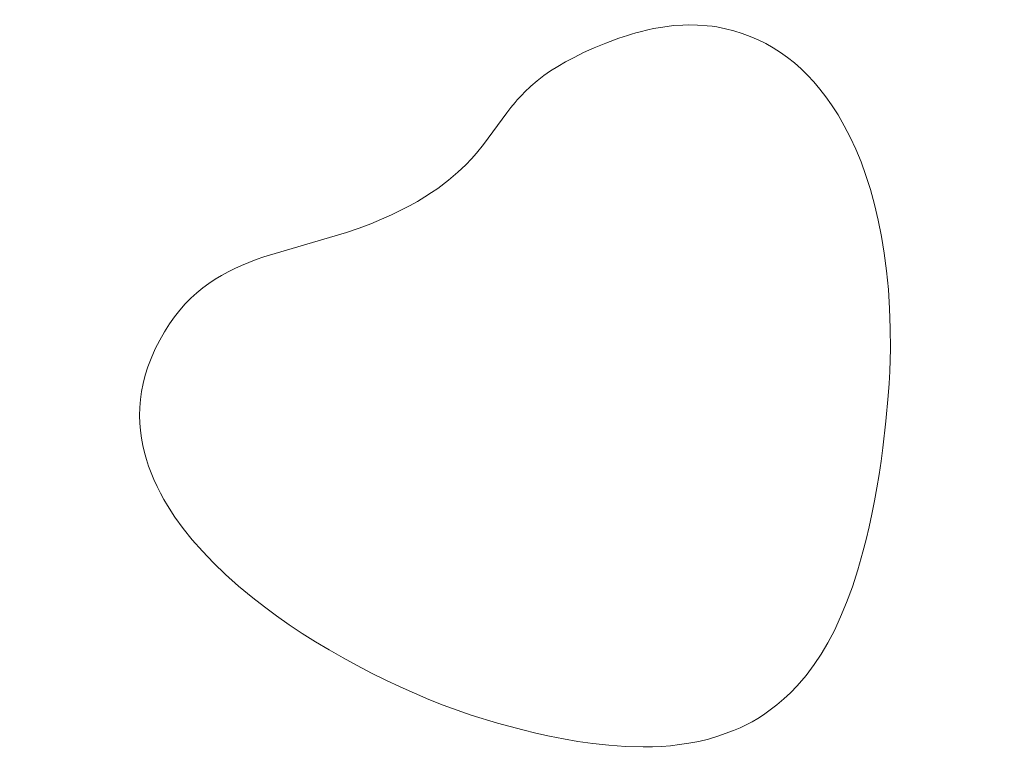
# Model space of a CAD drawing. Header units: millimetres. Extents: x -159 to 180, y -161 to 116.
# Tile 406 of 656: x -95 to -86, y 98 to 105. Entities that reach past the tile are written whole.
import ezdxf

# ---------------------------------------------------------------- set-up
doc = ezdxf.new("R2010")
doc.units = ezdxf.units.MM
doc.header["$MEASUREMENT"] = 0
doc.layers.add('Layer 1', color=7, linetype='Continuous')

msp = doc.modelspace()

# ---------------------------------------------------------------- linework, layer by layer
at = {"layer": 'Layer 1', "color": 18, "lineweight": 9}
for points, knots in [([(-158.5852, -104.074), (-158.5852, -104.074), (179.5952, -104.074), (179.5952, -104.074), (179.5952, -104.074), (179.5952, -104.074), (179.5952, 115.719), (179.5952, 115.719), (179.5952, 115.719), (179.5952, 115.719), (-158.5852, 115.719), (-158.5852, 115.719), (-158.5852, 115.719), (-158.5852, 115.719), (-158.5852, -104.074), (-158.5852, -104.074)], [0, 0, 0, 0, 0.2, 0.2, 0.2, 0.2, 0.4, 0.4, 0.4, 0.4, 0.6, 0.6, 0.6, 0.6, 1, 1, 1, 1]), ([(-53.028, 102.6565), (-53.028, 102.6565), (-53.028, 107.425), (-53.028, 107.425), (-53.028, 107.425), (-53.028, 107.425), (-57.7969, 107.425), (-57.7969, 107.425), (-57.7969, 107.425), (-57.7969, 107.425), (-57.7969, 110.425), (-57.7969, 110.425), (-57.7969, 110.425), (-57.7969, 110.425), (-65.7565, 110.425), (-65.7565, 110.425), (-65.7565, 110.425), (-65.7565, 110.425), (-65.7565, 107.425), (-65.7565, 107.425), (-65.7565, 107.425), (-65.7565, 107.425), (-73.4619, 107.425), (-73.4619, 107.425), (-73.4619, 107.425), (-73.4619, 107.425), (-73.4619, 110.425), (-73.4619, 110.425), (-73.4619, 110.425), (-73.4619, 110.425), (-81.4214, 110.425), (-81.4214, 110.425), (-81.4214, 110.425), (-81.4214, 110.425), (-81.4214, 107.425), (-81.4214, 107.425), (-81.4214, 107.425), (-81.4214, 107.425), (-89.1268, 107.425), (-89.1268, 107.425), (-89.1268, 107.425), (-89.1268, 107.425), (-89.1268, 110.425), (-89.1268, 110.425), (-89.1268, 110.425), (-89.1268, 110.425), (-97.0863, 110.425), (-97.0863, 110.425), (-97.0863, 110.425), (-97.0863, 110.425), (-97.0863, 107.425), (-97.0863, 107.425), (-97.0863, 107.425), (-97.0863, 107.425), (-104.7918, 107.425), (-104.7918, 107.425), (-104.7918, 107.425), (-104.7918, 107.425), (-104.7918, 110.425), (-104.7918, 110.425), (-104.7918, 110.425), (-104.7918, 110.425), (-112.7512, 110.425), (-112.7512, 110.425), (-112.7512, 110.425), (-112.7512, 110.425), (-112.7512, 107.425), (-112.7512, 107.425), (-112.7512, 107.425), (-112.7512, 107.425), (-120.4567, 107.425), (-120.4567, 107.425), (-120.4567, 107.425), (-120.4567, 107.425), (-120.4567, 110.425), (-120.4567, 110.425), (-120.4567, 110.425), (-120.4567, 110.425), (-128.4161, 110.425), (-128.4161, 110.425), (-128.4161, 110.425), (-128.4161, 110.425), (-128.4161, 107.425), (-128.4161, 107.425), (-128.4161, 107.425), (-128.4161, 107.425), (-136.1216, 107.425), (-136.1216, 107.425), (-136.1216, 107.425), (-136.1216, 107.425), (-136.1216, 110.425), (-136.1216, 110.425), (-136.1216, 110.425), (-136.1216, 110.425), (-144.0811, 110.425), (-144.0811, 110.425), (-144.0811, 110.425), (-144.0811, 110.425), (-144.0811, 107.425), (-144.0811, 107.425), (-144.0811, 107.425), (-144.0811, 107.425), (-148.85, 107.425), (-148.85, 107.425), (-148.85, 107.425), (-148.85, 107.425), (-148.85, 102.6565), (-148.85, 102.6565), (-148.85, 102.6565), (-148.85, 102.6565), (-151.85, 102.6565), (-151.85, 102.6565), (-151.85, 102.6565), (-151.85, 102.6565), (-151.85, 94.6965), (-151.85, 94.6965), (-151.85, 94.6965), (-151.85, 94.6965), (-148.85, 94.6965), (-148.85, 94.6965), (-148.85, 94.6965), (-148.85, 94.6965), (-148.85, 86.9914), (-148.85, 86.9914), (-148.85, 86.9914), (-148.85, 86.9914), (-151.85, 86.9914), (-151.85, 86.9914), (-151.85, 86.9914), (-151.85, 86.9914), (-151.85, 79.0315), (-151.85, 79.0315), (-151.85, 79.0315), (-151.85, 79.0315), (-148.85, 79.0315), (-148.85, 79.0315), (-148.85, 79.0315), (-148.85, 79.0315), (-148.85, 71.3264), (-148.85, 71.3264), (-148.85, 71.3264), (-148.85, 71.3264), (-151.85, 71.3264), (-151.85, 71.3264), (-151.85, 71.3264), (-151.85, 71.3264), (-151.85, 63.3664), (-151.85, 63.3664), (-151.85, 63.3664), (-151.85, 63.3664), (-148.85, 63.3664), (-148.85, 63.3664), (-148.85, 63.3664), (-148.85, 63.3664), (-148.85, 55.6614), (-148.85, 55.6614), (-148.85, 55.6614), (-148.85, 55.6614), (-151.85, 55.6614), (-151.85, 55.6614), (-151.85, 55.6614), (-151.85, 55.6614), (-151.85, 47.7024), (-151.85, 47.7024), (-151.85, 47.7024), (-151.85, 47.7024), (-148.85, 47.7024), (-148.85, 47.7024), (-148.85, 47.7024), (-148.85, 47.7024), (-148.85, 39.9963), (-148.85, 39.9963), (-148.85, 39.9963), (-148.85, 39.9963), (-151.85, 39.9963), (-151.85, 39.9963), (-151.85, 39.9963), (-151.85, 39.9963), (-151.85, 32.0364), (-151.85, 32.0364), (-151.85, 32.0364), (-151.85, 32.0364), (-148.85, 32.0364), (-148.85, 32.0364), (-148.85, 32.0364), (-148.85, 32.0364), (-148.85, 24.3313), (-148.85, 24.3313), (-148.85, 24.3313), (-148.85, 24.3313), (-151.85, 24.3313), (-151.85, 24.3313), (-151.85, 24.3313), (-151.85, 24.3313), (-151.85, 16.3723), (-151.85, 16.3723), (-151.85, 16.3723), (-151.85, 16.3723), (-148.85, 16.3723), (-148.85, 16.3723), (-148.85, 16.3723), (-148.85, 16.3723), (-148.85, 11.6028), (-148.85, 11.6028), (-148.85, 11.6028), (-148.85, 11.6028), (-144.0811, 11.6028), (-144.0811, 11.6028), (-144.0811, 11.6028), (-144.0811, 11.6028), (-144.0811, 8.6028), (-144.0811, 8.6028), (-144.0811, 8.6028), (-144.0811, 8.6028), (-136.1216, 8.6028), (-136.1216, 8.6028), (-136.1216, 8.6028), (-136.1216, 8.6028), (-136.1216, 11.6028), (-136.1216, 11.6028), (-136.1216, 11.6028), (-136.1216, 11.6028), (-128.4161, 11.6028), (-128.4161, 11.6028), (-128.4161, 11.6028), (-128.4161, 11.6028), (-128.4161, 8.6028), (-128.4161, 8.6028), (-128.4161, 8.6028), (-128.4161, 8.6028), (-120.4567, 8.6028), (-120.4567, 8.6028), (-120.4567, 8.6028), (-120.4567, 8.6028), (-120.4567, 11.6028), (-120.4567, 11.6028), (-120.4567, 11.6028), (-120.4567, 11.6028), (-112.7512, 11.6028), (-112.7512, 11.6028), (-112.7512, 11.6028), (-112.7512, 11.6028), (-112.7512, 8.6028), (-112.7512, 8.6028), (-112.7512, 8.6028), (-112.7512, 8.6028), (-104.7918, 8.6028), (-104.7918, 8.6028), (-104.7918, 8.6028), (-104.7918, 8.6028), (-104.7918, 11.6028), (-104.7918, 11.6028), (-104.7918, 11.6028), (-104.7918, 11.6028), (-97.0863, 11.6028), (-97.0863, 11.6028), (-97.0863, 11.6028), (-97.0863, 11.6028), (-97.0863, 8.6028), (-97.0863, 8.6028), (-97.0863, 8.6028), (-97.0863, 8.6028), (-89.1268, 8.6028), (-89.1268, 8.6028), (-89.1268, 8.6028), (-89.1268, 8.6028), (-89.1268, 11.6028), (-89.1268, 11.6028), (-89.1268, 11.6028), (-89.1268, 11.6028), (-81.4214, 11.6028), (-81.4214, 11.6028), (-81.4214, 11.6028), (-81.4214, 11.6028), (-81.4214, 8.6028), (-81.4214, 8.6028), (-81.4214, 8.6028), (-81.4214, 8.6028), (-73.4619, 8.6028), (-73.4619, 8.6028), (-73.4619, 8.6028), (-73.4619, 8.6028), (-73.4619, 11.6028), (-73.4619, 11.6028), (-73.4619, 11.6028), (-73.4619, 11.6028), (-65.7565, 11.6028), (-65.7565, 11.6028), (-65.7565, 11.6028), (-65.7565, 11.6028), (-65.7565, 8.6028), (-65.7565, 8.6028), (-65.7565, 8.6028), (-65.7565, 8.6028), (-57.7969, 8.6028), (-57.7969, 8.6028), (-57.7969, 8.6028), (-57.7969, 8.6028), (-57.7969, 11.6028), (-57.7969, 11.6028), (-57.7969, 11.6028), (-57.7969, 11.6028), (-53.028, 11.6028), (-53.028, 11.6028), (-53.028, 11.6028), (-53.028, 11.6028), (-53.028, 16.3723), (-53.028, 16.3723), (-53.028, 16.3723), (-53.028, 16.3723), (-50.028, 16.3723), (-50.028, 16.3723), (-50.028, 16.3723), (-50.028, 16.3723), (-50.028, 24.3313), (-50.028, 24.3313), (-50.028, 24.3313), (-50.028, 24.3313), (-53.028, 24.3313), (-53.028, 24.3313), (-53.028, 24.3313), (-53.028, 24.3313), (-53.028, 32.0364), (-53.028, 32.0364), (-53.028, 32.0364), (-53.028, 32.0364), (-50.028, 32.0364), (-50.028, 32.0364), (-50.028, 32.0364), (-50.028, 32.0364), (-50.028, 39.9963), (-50.028, 39.9963), (-50.028, 39.9963), (-50.028, 39.9963), (-53.028, 39.9963), (-53.028, 39.9963), (-53.028, 39.9963), (-53.028, 39.9963), (-53.028, 47.7024), (-53.028, 47.7024), (-53.028, 47.7024), (-53.028, 47.7024), (-50.028, 47.7024), (-50.028, 47.7024), (-50.028, 47.7024), (-50.028, 47.7024), (-50.028, 55.6614), (-50.028, 55.6614), (-50.028, 55.6614), (-50.028, 55.6614), (-53.028, 55.6614), (-53.028, 55.6614), (-53.028, 55.6614), (-53.028, 55.6614), (-53.028, 63.3664), (-53.028, 63.3664), (-53.028, 63.3664), (-53.028, 63.3664), (-50.028, 63.3664), (-50.028, 63.3664), (-50.028, 63.3664), (-50.028, 63.3664), (-50.028, 71.3264), (-50.028, 71.3264), (-50.028, 71.3264), (-50.028, 71.3264), (-53.028, 71.3264), (-53.028, 71.3264), (-53.028, 71.3264), (-53.028, 71.3264), (-53.028, 79.0315), (-53.028, 79.0315), (-53.028, 79.0315), (-53.028, 79.0315), (-50.028, 79.0315), (-50.028, 79.0315), (-50.028, 79.0315), (-50.028, 79.0315), (-50.028, 86.9914), (-50.028, 86.9914), (-50.028, 86.9914), (-50.028, 86.9914), (-53.028, 86.9914), (-53.028, 86.9914), (-53.028, 86.9914), (-53.028, 86.9914), (-53.028, 94.6965), (-53.028, 94.6965), (-53.028, 94.6965), (-53.028, 94.6965), (-50.028, 94.6965), (-50.028, 94.6965), (-50.028, 94.6965), (-50.028, 94.6965), (-50.028, 102.6565), (-50.028, 102.6565), (-50.028, 102.6565), (-50.028, 102.6565), (-53.028, 102.6565), (-53.028, 102.6565)], [0, 0, 0, 0, 0.009901, 0.009901, 0.009901, 0.009901, 0.019802, 0.019802, 0.019802, 0.019802, 0.029703, 0.029703, 0.029703, 0.029703, 0.039604, 0.039604, 0.039604, 0.039604, 0.049505, 0.049505, 0.049505, 0.049505, 0.059406, 0.059406, 0.059406, 0.059406, 0.069307, 0.069307, 0.069307, 0.069307, 0.079208, 0.079208, 0.079208, 0.079208, 0.089109, 0.089109, 0.089109, 0.089109, 0.09901, 0.09901, 0.09901, 0.09901, 0.108911, 0.108911, 0.108911, 0.108911, 0.118812, 0.118812, 0.118812, 0.118812, 0.128713, 0.128713, 0.128713, 0.128713, 0.138614, 0.138614, 0.138614, 0.138614, 0.148515, 0.148515, 0.148515, 0.148515, 0.158416, 0.158416, 0.158416, 0.158416, 0.168317, 0.168317, 0.168317, 0.168317, 0.178218, 0.178218, 0.178218, 0.178218, 0.188119, 0.188119, 0.188119, 0.188119, 0.19802, 0.19802, 0.19802, 0.19802, 0.207921, 0.207921, 0.207921, 0.207921, 0.217822, 0.217822, 0.217822, 0.217822, 0.227723, 0.227723, 0.227723, 0.227723, 0.237624, 0.237624, 0.237624, 0.237624, 0.247525, 0.247525, 0.247525, 0.247525, 0.257426, 0.257426, 0.257426, 0.257426, 0.267327, 0.267327, 0.267327, 0.267327, 0.277228, 0.277228, 0.277228, 0.277228, 0.287129, 0.287129, 0.287129, 0.287129, 0.29703, 0.29703, 0.29703, 0.29703, 0.306931, 0.306931, 0.306931, 0.306931, 0.316832, 0.316832, 0.316832, 0.316832, 0.326733, 0.326733, 0.326733, 0.326733, 0.336634, 0.336634, 0.336634, 0.336634, 0.346535, 0.346535, 0.346535, 0.346535, 0.356436, 0.356436, 0.356436, 0.356436, 0.366337, 0.366337, 0.366337, 0.366337, 0.376238, 0.376238, 0.376238, 0.376238, 0.386139, 0.386139, 0.386139, 0.386139, 0.39604, 0.39604, 0.39604, 0.39604, 0.405941, 0.405941, 0.405941, 0.405941, 0.415842, 0.415842, 0.415842, 0.415842, 0.425743, 0.425743, 0.425743, 0.425743, 0.435644, 0.435644, 0.435644, 0.435644, 0.445545, 0.445545, 0.445545, 0.445545, 0.455446, 0.455446, 0.455446, 0.455446, 0.465347, 0.465347, 0.465347, 0.465347, 0.475248, 0.475248, 0.475248, 0.475248, 0.485149, 0.485149, 0.485149, 0.485149, 0.49505, 0.49505, 0.49505, 0.49505, 0.50495, 0.50495, 0.50495, 0.50495, 0.514851, 0.514851, 0.514851, 0.514851, 0.524752, 0.524752, 0.524752, 0.524752, 0.534653, 0.534653, 0.534653, 0.534653, 0.544554, 0.544554, 0.544554, 0.544554, 0.554455, 0.554455, 0.554455, 0.554455, 0.564356, 0.564356, 0.564356, 0.564356, 0.574257, 0.574257, 0.574257, 0.574257, 0.584158, 0.584158, 0.584158, 0.584158, 0.594059, 0.594059, 0.594059, 0.594059, 0.60396, 0.60396, 0.60396, 0.60396, 0.613861, 0.613861, 0.613861, 0.613861, 0.623762, 0.623762, 0.623762, 0.623762, 0.633663, 0.633663, 0.633663, 0.633663, 0.643564, 0.643564, 0.643564, 0.643564, 0.653465, 0.653465, 0.653465, 0.653465, 0.663366, 0.663366, 0.663366, 0.663366, 0.673267, 0.673267, 0.673267, 0.673267, 0.683168, 0.683168, 0.683168, 0.683168, 0.693069, 0.693069, 0.693069, 0.693069, 0.70297, 0.70297, 0.70297, 0.70297, 0.712871, 0.712871, 0.712871, 0.712871, 0.722772, 0.722772, 0.722772, 0.722772, 0.732673, 0.732673, 0.732673, 0.732673, 0.742574, 0.742574, 0.742574, 0.742574, 0.752475, 0.752475, 0.752475, 0.752475, 0.762376, 0.762376, 0.762376, 0.762376, 0.772277, 0.772277, 0.772277, 0.772277, 0.782178, 0.782178, 0.782178, 0.782178, 0.792079, 0.792079, 0.792079, 0.792079, 0.80198, 0.80198, 0.80198, 0.80198, 0.811881, 0.811881, 0.811881, 0.811881, 0.821782, 0.821782, 0.821782, 0.821782, 0.831683, 0.831683, 0.831683, 0.831683, 0.841584, 0.841584, 0.841584, 0.841584, 0.851485, 0.851485, 0.851485, 0.851485, 0.861386, 0.861386, 0.861386, 0.861386, 0.871287, 0.871287, 0.871287, 0.871287, 0.881188, 0.881188, 0.881188, 0.881188, 0.891089, 0.891089, 0.891089, 0.891089, 0.90099, 0.90099, 0.90099, 0.90099, 0.910891, 0.910891, 0.910891, 0.910891, 0.920792, 0.920792, 0.920792, 0.920792, 0.930693, 0.930693, 0.930693, 0.930693, 0.940594, 0.940594, 0.940594, 0.940594, 0.950495, 0.950495, 0.950495, 0.950495, 0.960396, 0.960396, 0.960396, 0.960396, 0.970297, 0.970297, 0.970297, 0.970297, 0.980198, 0.980198, 0.980198, 0.980198, 1, 1, 1, 1]), ([(-89.1687, 104.6184), (-89.1687, 104.6184), (-89.2842, 104.5754), (-89.2842, 104.5754), (-89.2842, 104.5754), (-89.2842, 104.5754), (-89.3903, 104.5325), (-89.3903, 104.5325), (-89.3903, 104.5325), (-89.3903, 104.5325), (-89.4877, 104.4885), (-89.4877, 104.4885), (-89.4877, 104.4885), (-89.4877, 104.4885), (-89.5723, 104.446), (-89.5723, 104.446), (-89.5723, 104.446), (-89.5723, 104.446), (-89.6492, 104.4051), (-89.6492, 104.4051), (-89.6492, 104.4051), (-89.6492, 104.4051), (-89.7196, 104.3647), (-89.7196, 104.3647), (-89.7196, 104.3647), (-89.7196, 104.3647), (-89.7849, 104.3236), (-89.7849, 104.3236), (-89.7849, 104.3236), (-89.7849, 104.3236), (-89.8464, 104.2808), (-89.8464, 104.2808), (-89.8464, 104.2808), (-89.8464, 104.2808), (-89.9053, 104.235), (-89.9053, 104.235), (-89.9053, 104.235), (-89.9053, 104.235), (-89.9629, 104.1852), (-89.9629, 104.1852), (-89.9629, 104.1852), (-89.9629, 104.1852), (-90.0205, 104.1301), (-90.0205, 104.1301), (-90.0205, 104.1301), (-90.0205, 104.1301), (-90.0431, 104.1077), (-90.0431, 104.1077), (-90.0431, 104.1077), (-90.0431, 104.1077), (-90.0648, 104.0842), (-90.0648, 104.0842), (-90.0648, 104.0842), (-90.0648, 104.0842), (-90.0857, 104.0608), (-90.0857, 104.0608), (-90.0857, 104.0608), (-90.0857, 104.0608), (-90.106, 104.0383), (-90.106, 104.0383), (-90.106, 104.0383), (-90.106, 104.0383), (-90.1445, 103.9914), (-90.1445, 103.9914), (-90.1445, 103.9914), (-90.1445, 103.9914), (-90.1813, 103.9446), (-90.1813, 103.9446), (-90.1813, 103.9446), (-90.1813, 103.9446), (-90.3919, 103.6584), (-90.3919, 103.6584), (-90.3919, 103.6584), (-90.3919, 103.6584), (-90.4552, 103.5805), (-90.4552, 103.5805), (-90.4552, 103.5805), (-90.4552, 103.5805), (-90.4998, 103.529), (-90.4998, 103.529), (-90.4998, 103.529), (-90.4998, 103.529), (-90.5523, 103.4744), (-90.5523, 103.4744), (-90.5523, 103.4744), (-90.5523, 103.4744), (-90.6228, 103.4075), (-90.6228, 103.4075), (-90.6228, 103.4075), (-90.6228, 103.4075), (-90.7061, 103.3361), (-90.7061, 103.3361), (-90.7061, 103.3361), (-90.7061, 103.3361), (-90.805, 103.261), (-90.805, 103.261), (-90.805, 103.261), (-90.805, 103.261), (-90.8612, 103.2224), (-90.8612, 103.2224), (-90.8612, 103.2224), (-90.8612, 103.2224), (-90.9222, 103.1832), (-90.9222, 103.1832), (-90.9222, 103.1832), (-90.9222, 103.1832), (-90.9885, 103.1435), (-90.9885, 103.1435), (-90.9885, 103.1435), (-90.9885, 103.1435), (-91.0604, 103.1034), (-91.0604, 103.1034), (-91.0604, 103.1034), (-91.0604, 103.1034), (-91.1382, 103.0631), (-91.1382, 103.0631), (-91.1382, 103.0631), (-91.1382, 103.0631), (-91.2223, 103.0227), (-91.2223, 103.0227), (-91.2223, 103.0227), (-91.2223, 103.0227), (-91.313, 102.9822), (-91.313, 102.9822), (-91.313, 102.9822), (-91.313, 102.9822), (-91.4107, 102.9418), (-91.4107, 102.9418), (-91.4107, 102.9418), (-91.4107, 102.9418), (-91.5156, 102.9015), (-91.5156, 102.9015), (-91.5156, 102.9015), (-91.5156, 102.9015), (-91.6282, 102.8616), (-91.6282, 102.8616), (-91.6282, 102.8616), (-91.6282, 102.8616), (-92.3763, 102.6418), (-92.3763, 102.6418), (-92.3763, 102.6418), (-92.3763, 102.6418), (-92.4452, 102.6174), (-92.4452, 102.6174), (-92.4452, 102.6174), (-92.4452, 102.6174), (-92.5129, 102.592), (-92.5129, 102.592), (-92.5129, 102.592), (-92.5129, 102.592), (-92.5794, 102.5647), (-92.5794, 102.5647), (-92.5794, 102.5647), (-92.5794, 102.5647), (-92.6399, 102.5365), (-92.6399, 102.5365), (-92.6399, 102.5365), (-92.6399, 102.5365), (-92.6996, 102.5064), (-92.6996, 102.5064), (-92.6996, 102.5064), (-92.6996, 102.5064), (-92.7585, 102.4739), (-92.7585, 102.4739), (-92.7585, 102.4739), (-92.7585, 102.4739), (-92.8163, 102.439), (-92.8163, 102.439), (-92.8163, 102.439), (-92.8163, 102.439), (-92.8731, 102.4012), (-92.8731, 102.4012), (-92.8731, 102.4012), (-92.8731, 102.4012), (-92.9286, 102.3603), (-92.9286, 102.3603), (-92.9286, 102.3603), (-92.9286, 102.3603), (-92.9829, 102.3161), (-92.9829, 102.3161), (-92.9829, 102.3161), (-92.9829, 102.3161), (-93.0357, 102.2683), (-93.0357, 102.2683), (-93.0357, 102.2683), (-93.0357, 102.2683), (-93.0871, 102.2166), (-93.0871, 102.2166), (-93.0871, 102.2166), (-93.0871, 102.2166), (-93.1368, 102.1607), (-93.1368, 102.1607), (-93.1368, 102.1607), (-93.1368, 102.1607), (-93.1848, 102.1003), (-93.1848, 102.1003), (-93.1848, 102.1003), (-93.1848, 102.1003), (-93.231, 102.0353), (-93.231, 102.0353), (-93.231, 102.0353), (-93.231, 102.0353), (-93.2753, 101.9652), (-93.2753, 101.9652), (-93.2753, 101.9652), (-93.2753, 101.9652), (-93.3176, 101.8899), (-93.3176, 101.8899), (-93.3176, 101.8899), (-93.3176, 101.8899), (-93.3577, 101.809), (-93.3577, 101.809), (-93.3577, 101.809), (-93.3577, 101.809), (-93.3956, 101.7224), (-93.3956, 101.7224), (-93.3956, 101.7224), (-93.3956, 101.7224), (-93.4244, 101.6463), (-93.4244, 101.6463), (-93.4244, 101.6463), (-93.4244, 101.6463), (-93.4482, 101.571), (-93.4482, 101.571), (-93.4482, 101.571), (-93.4482, 101.571), (-93.4672, 101.4966), (-93.4672, 101.4966), (-93.4672, 101.4966), (-93.4672, 101.4966), (-93.4816, 101.423), (-93.4816, 101.423), (-93.4816, 101.423), (-93.4816, 101.423), (-93.4916, 101.3504), (-93.4916, 101.3504), (-93.4916, 101.3504), (-93.4916, 101.3504), (-93.4975, 101.2788), (-93.4975, 101.2788), (-93.4975, 101.2788), (-93.4975, 101.2788), (-93.4993, 101.2082), (-93.4993, 101.2082), (-93.4993, 101.2082), (-93.4993, 101.2082), (-93.4975, 101.1387), (-93.4975, 101.1387), (-93.4975, 101.1387), (-93.4975, 101.1387), (-93.492, 101.0703), (-93.492, 101.0703), (-93.492, 101.0703), (-93.492, 101.0703), (-93.4832, 101.0032), (-93.4832, 101.0032), (-93.4832, 101.0032), (-93.4832, 101.0032), (-93.4713, 100.9373), (-93.4713, 100.9373), (-93.4713, 100.9373), (-93.4713, 100.9373), (-93.4565, 100.8728), (-93.4565, 100.8728), (-93.4565, 100.8728), (-93.4565, 100.8728), (-93.4389, 100.8096), (-93.4389, 100.8096), (-93.4389, 100.8096), (-93.4389, 100.8096), (-93.4188, 100.7478), (-93.4188, 100.7478), (-93.4188, 100.7478), (-93.4188, 100.7478), (-93.3964, 100.6875), (-93.3964, 100.6875), (-93.3964, 100.6875), (-93.3964, 100.6875), (-93.3719, 100.6287), (-93.3719, 100.6287), (-93.3719, 100.6287), (-93.3719, 100.6287), (-93.342, 100.5637), (-93.342, 100.5637), (-93.342, 100.5637), (-93.342, 100.5637), (-93.3119, 100.5037), (-93.3119, 100.5037), (-93.3119, 100.5037), (-93.3119, 100.5037), (-93.2808, 100.447), (-93.2808, 100.447), (-93.2808, 100.447), (-93.2808, 100.447), (-93.2482, 100.3918), (-93.2482, 100.3918), (-93.2482, 100.3918), (-93.2482, 100.3918), (-93.1816, 100.2892), (-93.1816, 100.2892), (-93.1816, 100.2892), (-93.1816, 100.2892), (-93.1069, 100.1863), (-93.1069, 100.1863), (-93.1069, 100.1863), (-93.1069, 100.1863), (-93.0239, 100.0829), (-93.0239, 100.0829), (-93.0239, 100.0829), (-93.0239, 100.0829), (-92.9324, 99.9792), (-92.9324, 99.9792), (-92.9324, 99.9792), (-92.9324, 99.9792), (-92.8322, 99.875), (-92.8322, 99.875), (-92.8322, 99.875), (-92.8322, 99.875), (-92.7231, 99.7702), (-92.7231, 99.7702), (-92.7231, 99.7702), (-92.7231, 99.7702), (-92.605, 99.6648), (-92.605, 99.6648), (-92.605, 99.6648), (-92.605, 99.6648), (-92.4777, 99.5588), (-92.4777, 99.5588), (-92.4777, 99.5588), (-92.4777, 99.5588), (-92.3721, 99.4763), (-92.3721, 99.4763), (-92.3721, 99.4763), (-92.3721, 99.4763), (-92.2621, 99.395), (-92.2621, 99.395), (-92.2621, 99.395), (-92.2621, 99.395), (-92.1481, 99.3153), (-92.1481, 99.3153), (-92.1481, 99.3153), (-92.1481, 99.3153), (-92.0305, 99.2372), (-92.0305, 99.2372), (-92.0305, 99.2372), (-92.0305, 99.2372), (-91.9098, 99.1609), (-91.9098, 99.1609), (-91.9098, 99.1609), (-91.9098, 99.1609), (-91.7864, 99.0867), (-91.7864, 99.0867), (-91.7864, 99.0867), (-91.7864, 99.0867), (-91.6607, 99.0148), (-91.6607, 99.0148), (-91.6607, 99.0148), (-91.6607, 99.0148), (-91.5333, 98.9452), (-91.5333, 98.9452), (-91.5333, 98.9452), (-91.5333, 98.9452), (-91.4045, 98.8782), (-91.4045, 98.8782), (-91.4045, 98.8782), (-91.4045, 98.8782), (-91.2749, 98.814), (-91.2749, 98.814), (-91.2749, 98.814), (-91.2749, 98.814), (-91.1448, 98.7528), (-91.1448, 98.7528), (-91.1448, 98.7528), (-91.1448, 98.7528), (-91.0146, 98.6947), (-91.0146, 98.6947), (-91.0146, 98.6947), (-91.0146, 98.6947), (-90.8849, 98.6399), (-90.8849, 98.6399), (-90.8849, 98.6399), (-90.8849, 98.6399), (-90.7561, 98.5886), (-90.7561, 98.5886), (-90.7561, 98.5886), (-90.7561, 98.5886), (-90.6286, 98.541), (-90.6286, 98.541), (-90.6286, 98.541), (-90.6286, 98.541), (-90.5028, 98.4973), (-90.5028, 98.4973), (-90.5028, 98.4973), (-90.5028, 98.4973), (-90.2643, 98.425), (-90.2643, 98.425), (-90.2643, 98.425), (-90.2643, 98.425), (-90.0359, 98.3635), (-90.0359, 98.3635), (-90.0359, 98.3635), (-90.0359, 98.3635), (-89.9168, 98.3348), (-89.9168, 98.3348), (-89.9168, 98.3348), (-89.9168, 98.3348), (-89.7949, 98.3074), (-89.7949, 98.3074), (-89.7949, 98.3074), (-89.7949, 98.3074), (-89.6692, 98.2821), (-89.6692, 98.2821), (-89.6692, 98.2821), (-89.6692, 98.2821), (-89.5387, 98.2595), (-89.5387, 98.2595), (-89.5387, 98.2595), (-89.5387, 98.2595), (-89.4024, 98.2403), (-89.4024, 98.2403), (-89.4024, 98.2403), (-89.4024, 98.2403), (-89.2594, 98.2253), (-89.2594, 98.2253), (-89.2594, 98.2253), (-89.2594, 98.2253), (-89.1087, 98.215), (-89.1087, 98.215), (-89.1087, 98.215), (-89.1087, 98.215), (-88.9492, 98.2102), (-88.9492, 98.2102), (-88.9492, 98.2102), (-88.9492, 98.2102), (-88.8639, 98.2112), (-88.8639, 98.2112), (-88.8639, 98.2112), (-88.8639, 98.2112), (-88.7808, 98.2151), (-88.7808, 98.2151), (-88.7808, 98.2151), (-88.7808, 98.2151), (-88.6997, 98.2209), (-88.6997, 98.2209), (-88.6997, 98.2209), (-88.6997, 98.2209), (-88.6206, 98.2307), (-88.6206, 98.2307), (-88.6206, 98.2307), (-88.6206, 98.2307), (-88.5357, 98.2431), (-88.5357, 98.2431), (-88.5357, 98.2431), (-88.5357, 98.2431), (-88.4456, 98.26), (-88.4456, 98.26), (-88.4456, 98.26), (-88.4456, 98.26), (-88.3561, 98.281), (-88.3561, 98.281), (-88.3561, 98.281), (-88.3561, 98.281), (-88.273, 98.3059), (-88.273, 98.3059), (-88.273, 98.3059), (-88.273, 98.3059), (-88.1326, 98.3574), (-88.1326, 98.3574), (-88.1326, 98.3574), (-88.1326, 98.3574), (-88.0719, 98.3828), (-88.0719, 98.3828), (-88.0719, 98.3828), (-88.0719, 98.3828), (-88.0158, 98.409), (-88.0158, 98.409), (-88.0158, 98.409), (-88.0158, 98.409), (-87.9629, 98.4366), (-87.9629, 98.4366), (-87.9629, 98.4366), (-87.9629, 98.4366), (-87.9119, 98.4665), (-87.9119, 98.4665), (-87.9119, 98.4665), (-87.9119, 98.4665), (-87.8617, 98.4994), (-87.8617, 98.4994), (-87.8617, 98.4994), (-87.8617, 98.4994), (-87.8107, 98.5359), (-87.8107, 98.5359), (-87.8107, 98.5359), (-87.8107, 98.5359), (-87.7391, 98.5909), (-87.7391, 98.5909), (-87.7391, 98.5909), (-87.7391, 98.5909), (-87.6751, 98.6442), (-87.6751, 98.6442), (-87.6751, 98.6442), (-87.6751, 98.6442), (-87.6154, 98.7), (-87.6154, 98.7), (-87.6154, 98.7), (-87.6154, 98.7), (-87.5567, 98.7624), (-87.5567, 98.7624), (-87.5567, 98.7624), (-87.5567, 98.7624), (-87.476, 98.8567), (-87.476, 98.8567), (-87.476, 98.8567), (-87.476, 98.8567), (-87.4025, 98.9553), (-87.4025, 98.9553), (-87.4025, 98.9553), (-87.4025, 98.9553), (-87.3399, 99.0492), (-87.3399, 99.0492), (-87.3399, 99.0492), (-87.3399, 99.0492), (-87.2789, 99.1521), (-87.2789, 99.1521), (-87.2789, 99.1521), (-87.2789, 99.1521), (-87.2199, 99.2642), (-87.2199, 99.2642), (-87.2199, 99.2642), (-87.2199, 99.2642), (-87.1631, 99.3859), (-87.1631, 99.3859), (-87.1631, 99.3859), (-87.1631, 99.3859), (-87.1085, 99.5174), (-87.1085, 99.5174), (-87.1085, 99.5174), (-87.1085, 99.5174), (-87.0565, 99.659), (-87.0565, 99.659), (-87.0565, 99.659), (-87.0565, 99.659), (-87.0072, 99.8109), (-87.0072, 99.8109), (-87.0072, 99.8109), (-87.0072, 99.8109), (-86.9609, 99.9734), (-86.9609, 99.9734), (-86.9609, 99.9734), (-86.9609, 99.9734), (-86.9325, 100.0848), (-86.9325, 100.0848), (-86.9325, 100.0848), (-86.9325, 100.0848), (-86.9058, 100.199), (-86.9058, 100.199), (-86.9058, 100.199), (-86.9058, 100.199), (-86.8807, 100.3156), (-86.8807, 100.3156), (-86.8807, 100.3156), (-86.8807, 100.3156), (-86.8573, 100.4341), (-86.8573, 100.4341), (-86.8573, 100.4341), (-86.8573, 100.4341), (-86.8356, 100.5539), (-86.8356, 100.5539), (-86.8356, 100.5539), (-86.8356, 100.5539), (-86.8156, 100.6744), (-86.8156, 100.6744), (-86.8156, 100.6744), (-86.8156, 100.6744), (-86.7974, 100.7953), (-86.7974, 100.7953), (-86.7974, 100.7953), (-86.7974, 100.7953), (-86.7809, 100.9159), (-86.7809, 100.9159), (-86.7809, 100.9159), (-86.7809, 100.9159), (-86.7532, 101.1545), (-86.7532, 101.1545), (-86.7532, 101.1545), (-86.7532, 101.1545), (-86.7327, 101.3859), (-86.7327, 101.3859), (-86.7327, 101.3859), (-86.7327, 101.3859), (-86.7252, 101.4976), (-86.7252, 101.4976), (-86.7252, 101.4976), (-86.7252, 101.4976), (-86.7195, 101.606), (-86.7195, 101.606), (-86.7195, 101.606), (-86.7195, 101.606), (-86.7157, 101.7106), (-86.7157, 101.7106), (-86.7157, 101.7106), (-86.7157, 101.7106), (-86.7137, 101.8108), (-86.7137, 101.8108), (-86.7137, 101.8108), (-86.7137, 101.8108), (-86.7144, 101.9963), (-86.7144, 101.9963), (-86.7144, 101.9963), (-86.7144, 101.9963), (-86.7204, 102.1753), (-86.7204, 102.1753), (-86.7204, 102.1753), (-86.7204, 102.1753), (-86.7315, 102.348), (-86.7315, 102.348), (-86.7315, 102.348), (-86.7315, 102.348), (-86.7475, 102.5142), (-86.7475, 102.5142), (-86.7475, 102.5142), (-86.7475, 102.5142), (-86.7681, 102.674), (-86.7681, 102.674), (-86.7681, 102.674), (-86.7681, 102.674), (-86.7932, 102.8274), (-86.7932, 102.8274), (-86.7932, 102.8274), (-86.7932, 102.8274), (-86.8226, 102.9745), (-86.8226, 102.9745), (-86.8226, 102.9745), (-86.8226, 102.9745), (-86.8561, 103.1152), (-86.8561, 103.1152), (-86.8561, 103.1152), (-86.8561, 103.1152), (-86.8933, 103.2497), (-86.8933, 103.2497), (-86.8933, 103.2497), (-86.8933, 103.2497), (-86.9342, 103.3778), (-86.9342, 103.3778), (-86.9342, 103.3778), (-86.9342, 103.3778), (-86.9786, 103.4997), (-86.9786, 103.4997), (-86.9786, 103.4997), (-86.9786, 103.4997), (-87.0261, 103.6153), (-87.0261, 103.6153), (-87.0261, 103.6153), (-87.0261, 103.6153), (-87.0767, 103.7248), (-87.0767, 103.7248), (-87.0767, 103.7248), (-87.0767, 103.7248), (-87.1301, 103.828), (-87.1301, 103.828), (-87.1301, 103.828), (-87.1301, 103.828), (-87.186, 103.925), (-87.186, 103.925), (-87.186, 103.925), (-87.186, 103.925), (-87.2444, 104.0159), (-87.2444, 104.0159), (-87.2444, 104.0159), (-87.2444, 104.0159), (-87.2963, 104.0892), (-87.2963, 104.0892), (-87.2963, 104.0892), (-87.2963, 104.0892), (-87.3499, 104.1585), (-87.3499, 104.1585), (-87.3499, 104.1585), (-87.3499, 104.1585), (-87.4051, 104.2237), (-87.4051, 104.2237), (-87.4051, 104.2237), (-87.4051, 104.2237), (-87.4621, 104.285), (-87.4621, 104.285), (-87.4621, 104.285), (-87.4621, 104.285), (-87.5208, 104.3423), (-87.5208, 104.3423), (-87.5208, 104.3423), (-87.5208, 104.3423), (-87.5813, 104.3958), (-87.5813, 104.3958), (-87.5813, 104.3958), (-87.5813, 104.3958), (-87.6434, 104.4453), (-87.6434, 104.4453), (-87.6434, 104.4453), (-87.6434, 104.4453), (-87.7074, 104.491), (-87.7074, 104.491), (-87.7074, 104.491), (-87.7074, 104.491), (-87.773, 104.5328), (-87.773, 104.5328), (-87.773, 104.5328), (-87.773, 104.5328), (-87.8405, 104.5708), (-87.8405, 104.5708), (-87.8405, 104.5708), (-87.8405, 104.5708), (-87.9097, 104.6051), (-87.9097, 104.6051), (-87.9097, 104.6051), (-87.9097, 104.6051), (-87.9807, 104.6356), (-87.9807, 104.6356), (-87.9807, 104.6356), (-87.9807, 104.6356), (-88.0535, 104.6624), (-88.0535, 104.6624), (-88.0535, 104.6624), (-88.0535, 104.6624), (-88.1281, 104.6856), (-88.1281, 104.6856), (-88.1281, 104.6856), (-88.1281, 104.6856), (-88.2045, 104.7051), (-88.2045, 104.7051), (-88.2045, 104.7051), (-88.2045, 104.7051), (-88.2827, 104.7209), (-88.2827, 104.7209), (-88.2827, 104.7209), (-88.2827, 104.7209), (-88.3254, 104.7274), (-88.3254, 104.7274), (-88.3254, 104.7274), (-88.3254, 104.7274), (-88.3698, 104.7322), (-88.3698, 104.7322), (-88.3698, 104.7322), (-88.3698, 104.7322), (-88.4577, 104.7377), (-88.4577, 104.7377), (-88.4577, 104.7377), (-88.4577, 104.7377), (-88.535, 104.7389), (-88.535, 104.7389), (-88.535, 104.7389), (-88.535, 104.7389), (-88.5901, 104.7375), (-88.5901, 104.7375), (-88.5901, 104.7375), (-88.5901, 104.7375), (-88.6696, 104.7327), (-88.6696, 104.7327), (-88.6696, 104.7327), (-88.6696, 104.7327), (-88.7139, 104.728), (-88.7139, 104.728), (-88.7139, 104.728), (-88.7139, 104.728), (-88.7702, 104.72), (-88.7702, 104.72), (-88.7702, 104.72), (-88.7702, 104.72), (-88.8539, 104.7061), (-88.8539, 104.7061), (-88.8539, 104.7061), (-88.8539, 104.7061), (-88.9054, 104.6952), (-88.9054, 104.6952), (-88.9054, 104.6952), (-88.9054, 104.6952), (-88.9756, 104.678), (-88.9756, 104.678), (-88.9756, 104.678), (-88.9756, 104.678), (-89.0138, 104.6682), (-89.0138, 104.6682), (-89.0138, 104.6682), (-89.0138, 104.6682), (-89.0521, 104.6565), (-89.0521, 104.6565), (-89.0521, 104.6565), (-89.0521, 104.6565), (-89.0908, 104.6448), (-89.0908, 104.6448), (-89.0908, 104.6448), (-89.0908, 104.6448), (-89.1687, 104.6184), (-89.1687, 104.6184)], [0, 0, 0, 0, 0.005025, 0.005025, 0.005025, 0.005025, 0.01005, 0.01005, 0.01005, 0.01005, 0.015075, 0.015075, 0.015075, 0.015075, 0.020101, 0.020101, 0.020101, 0.020101, 0.025126, 0.025126, 0.025126, 0.025126, 0.030151, 0.030151, 0.030151, 0.030151, 0.035176, 0.035176, 0.035176, 0.035176, 0.040201, 0.040201, 0.040201, 0.040201, 0.045226, 0.045226, 0.045226, 0.045226, 0.050251, 0.050251, 0.050251, 0.050251, 0.055276, 0.055276, 0.055276, 0.055276, 0.060302, 0.060302, 0.060302, 0.060302, 0.065327, 0.065327, 0.065327, 0.065327, 0.070352, 0.070352, 0.070352, 0.070352, 0.075377, 0.075377, 0.075377, 0.075377, 0.080402, 0.080402, 0.080402, 0.080402, 0.085427, 0.085427, 0.085427, 0.085427, 0.090452, 0.090452, 0.090452, 0.090452, 0.095477, 0.095477, 0.095477, 0.095477, 0.100503, 0.100503, 0.100503, 0.100503, 0.105528, 0.105528, 0.105528, 0.105528, 0.110553, 0.110553, 0.110553, 0.110553, 0.115578, 0.115578, 0.115578, 0.115578, 0.120603, 0.120603, 0.120603, 0.120603, 0.125628, 0.125628, 0.125628, 0.125628, 0.130653, 0.130653, 0.130653, 0.130653, 0.135678, 0.135678, 0.135678, 0.135678, 0.140704, 0.140704, 0.140704, 0.140704, 0.145729, 0.145729, 0.145729, 0.145729, 0.150754, 0.150754, 0.150754, 0.150754, 0.155779, 0.155779, 0.155779, 0.155779, 0.160804, 0.160804, 0.160804, 0.160804, 0.165829, 0.165829, 0.165829, 0.165829, 0.170854, 0.170854, 0.170854, 0.170854, 0.175879, 0.175879, 0.175879, 0.175879, 0.180905, 0.180905, 0.180905, 0.180905, 0.18593, 0.18593, 0.18593, 0.18593, 0.190955, 0.190955, 0.190955, 0.190955, 0.19598, 0.19598, 0.19598, 0.19598, 0.201005, 0.201005, 0.201005, 0.201005, 0.20603, 0.20603, 0.20603, 0.20603, 0.211055, 0.211055, 0.211055, 0.211055, 0.21608, 0.21608, 0.21608, 0.21608, 0.221106, 0.221106, 0.221106, 0.221106, 0.226131, 0.226131, 0.226131, 0.226131, 0.231156, 0.231156, 0.231156, 0.231156, 0.236181, 0.236181, 0.236181, 0.236181, 0.241206, 0.241206, 0.241206, 0.241206, 0.246231, 0.246231, 0.246231, 0.246231, 0.251256, 0.251256, 0.251256, 0.251256, 0.256281, 0.256281, 0.256281, 0.256281, 0.261307, 0.261307, 0.261307, 0.261307, 0.266332, 0.266332, 0.266332, 0.266332, 0.271357, 0.271357, 0.271357, 0.271357, 0.276382, 0.276382, 0.276382, 0.276382, 0.281407, 0.281407, 0.281407, 0.281407, 0.286432, 0.286432, 0.286432, 0.286432, 0.291457, 0.291457, 0.291457, 0.291457, 0.296482, 0.296482, 0.296482, 0.296482, 0.301508, 0.301508, 0.301508, 0.301508, 0.306533, 0.306533, 0.306533, 0.306533, 0.311558, 0.311558, 0.311558, 0.311558, 0.316583, 0.316583, 0.316583, 0.316583, 0.321608, 0.321608, 0.321608, 0.321608, 0.326633, 0.326633, 0.326633, 0.326633, 0.331658, 0.331658, 0.331658, 0.331658, 0.336683, 0.336683, 0.336683, 0.336683, 0.341709, 0.341709, 0.341709, 0.341709, 0.346734, 0.346734, 0.346734, 0.346734, 0.351759, 0.351759, 0.351759, 0.351759, 0.356784, 0.356784, 0.356784, 0.356784, 0.361809, 0.361809, 0.361809, 0.361809, 0.366834, 0.366834, 0.366834, 0.366834, 0.371859, 0.371859, 0.371859, 0.371859, 0.376884, 0.376884, 0.376884, 0.376884, 0.38191, 0.38191, 0.38191, 0.38191, 0.386935, 0.386935, 0.386935, 0.386935, 0.39196, 0.39196, 0.39196, 0.39196, 0.396985, 0.396985, 0.396985, 0.396985, 0.40201, 0.40201, 0.40201, 0.40201, 0.407035, 0.407035, 0.407035, 0.407035, 0.41206, 0.41206, 0.41206, 0.41206, 0.417085, 0.417085, 0.417085, 0.417085, 0.422111, 0.422111, 0.422111, 0.422111, 0.427136, 0.427136, 0.427136, 0.427136, 0.432161, 0.432161, 0.432161, 0.432161, 0.437186, 0.437186, 0.437186, 0.437186, 0.442211, 0.442211, 0.442211, 0.442211, 0.447236, 0.447236, 0.447236, 0.447236, 0.452261, 0.452261, 0.452261, 0.452261, 0.457286, 0.457286, 0.457286, 0.457286, 0.462312, 0.462312, 0.462312, 0.462312, 0.467337, 0.467337, 0.467337, 0.467337, 0.472362, 0.472362, 0.472362, 0.472362, 0.477387, 0.477387, 0.477387, 0.477387, 0.482412, 0.482412, 0.482412, 0.482412, 0.487437, 0.487437, 0.487437, 0.487437, 0.492462, 0.492462, 0.492462, 0.492462, 0.497487, 0.497487, 0.497487, 0.497487, 0.502513, 0.502513, 0.502513, 0.502513, 0.507538, 0.507538, 0.507538, 0.507538, 0.512563, 0.512563, 0.512563, 0.512563, 0.517588, 0.517588, 0.517588, 0.517588, 0.522613, 0.522613, 0.522613, 0.522613, 0.527638, 0.527638, 0.527638, 0.527638, 0.532663, 0.532663, 0.532663, 0.532663, 0.537688, 0.537688, 0.537688, 0.537688, 0.542714, 0.542714, 0.542714, 0.542714, 0.547739, 0.547739, 0.547739, 0.547739, 0.552764, 0.552764, 0.552764, 0.552764, 0.557789, 0.557789, 0.557789, 0.557789, 0.562814, 0.562814, 0.562814, 0.562814, 0.567839, 0.567839, 0.567839, 0.567839, 0.572864, 0.572864, 0.572864, 0.572864, 0.577889, 0.577889, 0.577889, 0.577889, 0.582915, 0.582915, 0.582915, 0.582915, 0.58794, 0.58794, 0.58794, 0.58794, 0.592965, 0.592965, 0.592965, 0.592965, 0.59799, 0.59799, 0.59799, 0.59799, 0.603015, 0.603015, 0.603015, 0.603015, 0.60804, 0.60804, 0.60804, 0.60804, 0.613065, 0.613065, 0.613065, 0.613065, 0.61809, 0.61809, 0.61809, 0.61809, 0.623116, 0.623116, 0.623116, 0.623116, 0.628141, 0.628141, 0.628141, 0.628141, 0.633166, 0.633166, 0.633166, 0.633166, 0.638191, 0.638191, 0.638191, 0.638191, 0.643216, 0.643216, 0.643216, 0.643216, 0.648241, 0.648241, 0.648241, 0.648241, 0.653266, 0.653266, 0.653266, 0.653266, 0.658291, 0.658291, 0.658291, 0.658291, 0.663317, 0.663317, 0.663317, 0.663317, 0.668342, 0.668342, 0.668342, 0.668342, 0.673367, 0.673367, 0.673367, 0.673367, 0.678392, 0.678392, 0.678392, 0.678392, 0.683417, 0.683417, 0.683417, 0.683417, 0.688442, 0.688442, 0.688442, 0.688442, 0.693467, 0.693467, 0.693467, 0.693467, 0.698492, 0.698492, 0.698492, 0.698492, 0.703518, 0.703518, 0.703518, 0.703518, 0.708543, 0.708543, 0.708543, 0.708543, 0.713568, 0.713568, 0.713568, 0.713568, 0.718593, 0.718593, 0.718593, 0.718593, 0.723618, 0.723618, 0.723618, 0.723618, 0.728643, 0.728643, 0.728643, 0.728643, 0.733668, 0.733668, 0.733668, 0.733668, 0.738693, 0.738693, 0.738693, 0.738693, 0.743719, 0.743719, 0.743719, 0.743719, 0.748744, 0.748744, 0.748744, 0.748744, 0.753769, 0.753769, 0.753769, 0.753769, 0.758794, 0.758794, 0.758794, 0.758794, 0.763819, 0.763819, 0.763819, 0.763819, 0.768844, 0.768844, 0.768844, 0.768844, 0.773869, 0.773869, 0.773869, 0.773869, 0.778894, 0.778894, 0.778894, 0.778894, 0.78392, 0.78392, 0.78392, 0.78392, 0.788945, 0.788945, 0.788945, 0.788945, 0.79397, 0.79397, 0.79397, 0.79397, 0.798995, 0.798995, 0.798995, 0.798995, 0.80402, 0.80402, 0.80402, 0.80402, 0.809045, 0.809045, 0.809045, 0.809045, 0.81407, 0.81407, 0.81407, 0.81407, 0.819095, 0.819095, 0.819095, 0.819095, 0.824121, 0.824121, 0.824121, 0.824121, 0.829146, 0.829146, 0.829146, 0.829146, 0.834171, 0.834171, 0.834171, 0.834171, 0.839196, 0.839196, 0.839196, 0.839196, 0.844221, 0.844221, 0.844221, 0.844221, 0.849246, 0.849246, 0.849246, 0.849246, 0.854271, 0.854271, 0.854271, 0.854271, 0.859296, 0.859296, 0.859296, 0.859296, 0.864322, 0.864322, 0.864322, 0.864322, 0.869347, 0.869347, 0.869347, 0.869347, 0.874372, 0.874372, 0.874372, 0.874372, 0.879397, 0.879397, 0.879397, 0.879397, 0.884422, 0.884422, 0.884422, 0.884422, 0.889447, 0.889447, 0.889447, 0.889447, 0.894472, 0.894472, 0.894472, 0.894472, 0.899497, 0.899497, 0.899497, 0.899497, 0.904523, 0.904523, 0.904523, 0.904523, 0.909548, 0.909548, 0.909548, 0.909548, 0.914573, 0.914573, 0.914573, 0.914573, 0.919598, 0.919598, 0.919598, 0.919598, 0.924623, 0.924623, 0.924623, 0.924623, 0.929648, 0.929648, 0.929648, 0.929648, 0.934673, 0.934673, 0.934673, 0.934673, 0.939698, 0.939698, 0.939698, 0.939698, 0.944724, 0.944724, 0.944724, 0.944724, 0.949749, 0.949749, 0.949749, 0.949749, 0.954774, 0.954774, 0.954774, 0.954774, 0.959799, 0.959799, 0.959799, 0.959799, 0.964824, 0.964824, 0.964824, 0.964824, 0.969849, 0.969849, 0.969849, 0.969849, 0.974874, 0.974874, 0.974874, 0.974874, 0.979899, 0.979899, 0.979899, 0.979899, 0.984925, 0.984925, 0.984925, 0.984925, 0.98995, 0.98995, 0.98995, 0.98995, 1, 1, 1, 1])]:
    msp.add_open_spline(points, degree=3, knots=knots, dxfattribs=at)

doc.saveas('drawing.dxf')
